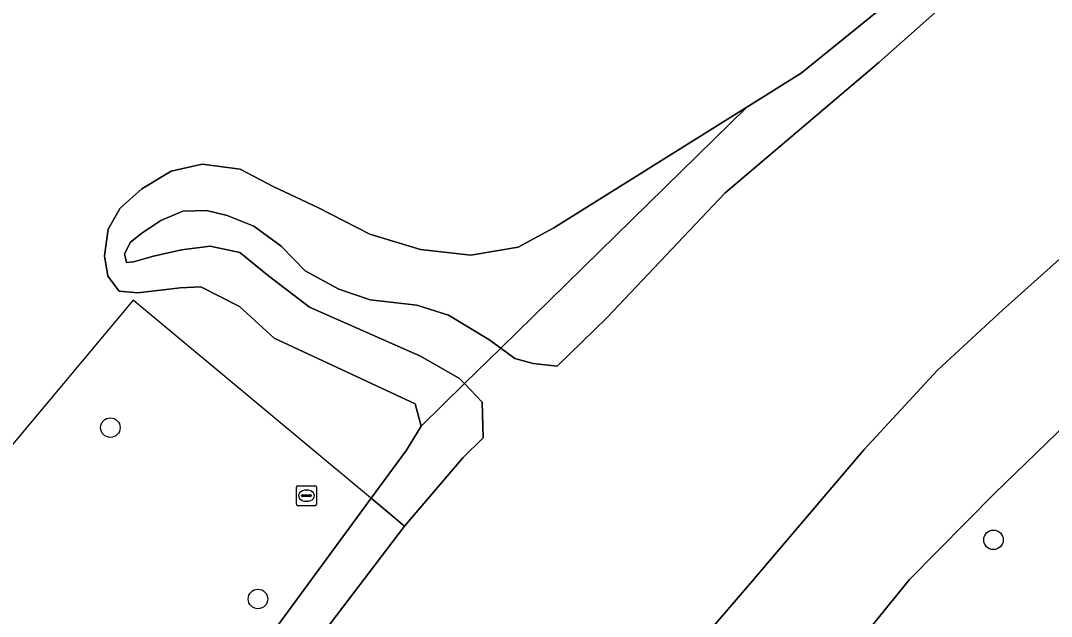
# Model space of a CAD drawing. Extents: x 161477 to 163040, y 383680 to 384871.
# Drawn here: x 161761 to 161812.6, y 384501.4 to 384531.3 of the extents above; entities that cross this region are included whole.
import ezdxf

# ---------------------------------------------------------------- set-up
doc = ezdxf.new("R2010")
doc.units = 0
for name, color, linetype in [('IMGEO_Boom', 7, 'Continuous'), ('IMGEO_Greppel_droge_sloot', 7, 'Continuous'), ('IMGEO_Groenvoorziening', 7, 'Continuous'), ('IMGEO_Hek', 7, 'Continuous'), ('IMGEO_Oever', 7, 'Continuous'), ('IMGEO_Rioolput', 7, 'Continuous'), ('IMGEO_Waterloop', 7, 'Continuous')]:
    doc.layers.add(name, color=color, linetype=linetype)

msp = doc.modelspace()

# ---------------------------------------------------------------- linework, layer by layer
at = {"layer": 'IMGEO_Boom'}
for centre in [(161765.526, 384510.88), (161809.71, 384505.26), (161772.91, 384502.3)]:
    msp.add_circle(centre, 0.489, dxfattribs=at)
at = {"layer": 'IMGEO_Greppel_droge_sloot'}
msp.add_lwpolyline([(161783.249, 384513.08), (161785.058, 384514.853), (161784.455, 384515.293), (161782.441, 384516.509), (161780.865, 384517.009), (161778.521, 384517.283), (161776.953, 384517.811), (161775.272, 384518.722), (161774.065, 384519.965), (161772.7, 384520.969), (161771.377, 384521.495), (161770.333, 384521.744), (161769.156, 384521.72), (161768.043, 384521.245), (161767.1, 384520.604), (161766.535, 384520.164), (161766.236, 384519.585), (161766.328, 384519.14), (161766.69, 384519.171), (161767.678, 384519.463), (161769.083, 384519.778), (161770.515, 384519.963), (161771.996, 384519.649), (161773.436, 384518.473), (161775.494, 384516.908), (161781.047, 384514.455), (161783, 384513.343)], close=True, dxfattribs=at)
at = {"layer": 'IMGEO_Groenvoorziening'}
for points in [[(161852.667, 384541.618), (161846.317, 384537.306), (161838.241, 384531.898), (161833.067, 384527.952), (161826.126, 384523.225), (161822.747, 384520.14), (161819.837, 384517.463), (161816.025, 384513.635), (161809.768, 384507.573), (161805.505, 384503.282), (161798.7, 384494.877), (161793.217, 384488.782), (161788.18, 384483.877), (161784.984, 384481.175), (161791.653, 384475.573), (161791.799, 384475.75), (161796.04, 384472.165), (161801.843, 384477.877), (161814.028, 384489.442), (161832.971, 384507.769), (161856.538, 384531.215)], [(161773.148, 384499.963), (161778.572, 384507.341), (161780.345, 384509.753), (161781.077, 384510.951), (161780.78, 384512.071), (161773.724, 384515.349), (161771.98, 384516.942), (161770.058, 384517.928), (161769.016, 384517.87), (161766.904, 384517.632), (161765.96, 384517.717), (161765.406, 384518.462), (161765.231, 384519.471), (161765.416, 384520.819), (161766.009, 384521.867), (161767.095, 384522.836), (161768.57, 384523.711), (161770.121, 384524.065), (161772.016, 384523.813), (161773.699, 384522.939), (161775.908, 384521.896), (161778.504, 384520.561), (161781.051, 384519.795), (161783.569, 384519.508), (161785.929, 384519.916), (161787.72, 384520.884), (161797.365, 384526.916), (161800.089, 384528.62), (161809.283, 384536.074)]]:
    msp.add_lwpolyline(points, dxfattribs=at)
at = {"layer": 'IMGEO_Hek'}
msp.add_lwpolyline([(161780.237, 384505.953), (161766.67, 384517.26), (161759.763, 384509.02)], dxfattribs=at)
at = {"layer": 'IMGEO_Oever'}
for points in [[(161852.638, 384565.611), (161839.48, 384557.06), (161829.278, 384551.411), (161823.568, 384547.716), (161814.407, 384540.145), (161809.283, 384536.074), (161800.089, 384528.62), (161797.365, 384526.916), (161785.058, 384514.853), (161785.766, 384514.337), (161786.68, 384514.082), (161787.885, 384513.961), (161790.37, 384516.379), (161796.268, 384522.617), (161803.974, 384529.156), (161811.817, 384536.136), (161819.079, 384541.833), (161825.495, 384547.093), (161831.888, 384551.2), (161836.187, 384553.78), (161845.496, 384559.557), (161851.604, 384563.182)], [(161829.309, 384531.883), (161823.399, 384527.34), (161818.86, 384524.022), (161813.976, 384520.176), (161810.166, 384516.763), (161806.918, 384513.755), (161803.238, 384509.781), (161797.547, 384503.1), (161786.561, 384490.31), (161783.17, 384486.422), (161781.635, 384483.985), (161783.497, 384482.424), (161784.984, 384481.175), (161788.18, 384483.877), (161793.217, 384488.782), (161798.7, 384494.877), (161805.505, 384503.282), (161809.768, 384507.573), (161816.025, 384513.635), (161819.837, 384517.463), (161822.747, 384520.14), (161826.126, 384523.225), (161833.067, 384527.952), (161838.241, 384531.898)]]:
    msp.add_lwpolyline(points, dxfattribs=at)
for points in [[(161785.058, 384514.853), (161797.365, 384526.916), (161787.72, 384520.884), (161785.929, 384519.916), (161783.569, 384519.508), (161781.051, 384519.795), (161778.504, 384520.561), (161775.908, 384521.896), (161773.699, 384522.939), (161772.016, 384523.813), (161770.121, 384524.065), (161768.57, 384523.711), (161767.095, 384522.836), (161766.009, 384521.867), (161765.416, 384520.819), (161765.231, 384519.471), (161765.406, 384518.462), (161765.96, 384517.717), (161766.904, 384517.632), (161769.016, 384517.87), (161770.058, 384517.928), (161771.98, 384516.942), (161773.724, 384515.349), (161780.78, 384512.071), (161781.077, 384510.951), (161783.249, 384513.08), (161783, 384513.343), (161781.047, 384514.455), (161775.494, 384516.908), (161773.436, 384518.473), (161771.996, 384519.649), (161770.515, 384519.963), (161769.083, 384519.778), (161767.678, 384519.463), (161766.69, 384519.171), (161766.328, 384519.14), (161766.236, 384519.585), (161766.535, 384520.164), (161767.1, 384520.604), (161768.043, 384521.245), (161769.156, 384521.72), (161770.333, 384521.744), (161771.377, 384521.495), (161772.7, 384520.969), (161774.065, 384519.965), (161775.272, 384518.722), (161776.953, 384517.811), (161778.521, 384517.283), (161780.865, 384517.009), (161782.441, 384516.509), (161784.455, 384515.293)], [(161783.249, 384513.08), (161781.077, 384510.951), (161780.345, 384509.753), (161778.572, 384507.341), (161780.237, 384505.953), (161783.158, 384509.363), (161784.185, 384510.363), (161784.125, 384512.156)], [(161780.237, 384505.953), (161778.572, 384507.341), (161773.148, 384499.963), (161768.979, 384494.606), (161770.248, 384493.543), (161771.155, 384492.783), (161775.725, 384500)]]:
    msp.add_lwpolyline(points, close=True, dxfattribs=at)
at = {"layer": 'IMGEO_Rioolput'}
for p, q in [((161774.836, 384507.044), (161774.836, 384507.896)), ((161774.911, 384507.97), (161775.763, 384507.97)), ((161775.837, 384507.896), (161775.837, 384507.044)), ((161775.095, 384507.464), (161775.095, 384507.476)), ((161775.533, 384507.427), (161775.135, 384507.427)), ((161775.138, 384507.513), (161775.536, 384507.513)), ((161775.324, 384507.75), (161775.349, 384507.75)), ((161775.579, 384507.476), (161775.579, 384507.464)), ((161775.763, 384506.97), (161774.911, 384506.97)), ((161775.347, 384507.19), (161775.322, 384507.19))]:
    msp.add_line(p, q, dxfattribs=at)
for points in [[(161774.836, 384507.044), (161774.836, 384507.896)], [(161774.911, 384507.97), (161775.763, 384507.97)], [(161775.837, 384507.896), (161775.837, 384507.044)], [(161775.763, 384506.97), (161774.911, 384506.97)]]:
    msp.add_lwpolyline(points, dxfattribs=at)
for centre, radius, start, end in [((161774.913, 384507.894), 0.0765, 91.552, 178.448), ((161774.913, 384507.894), 0.0765, 91.552, 178.448), ((161775.761, 384507.894), 0.0765, 1.552, 88.448), ((161775.761, 384507.894), 0.0765, 1.552, 88.448), ((161775.135, 384507.473), 0.0403, 85.8775, 175.7526), ((161775.132, 384507.463), 0.0366, 178.938, 274.7102), ((161775.536, 384507.47), 0.043, 264.8664, 352.4533), ((161775.54, 384507.475), 0.0386, 1.7309, 96.639), ((161774.913, 384507.046), 0.0765, 181.552, 268.448), ((161774.913, 384507.046), 0.0765, 181.552, 268.448), ((161775.761, 384507.046), 0.0765, 271.552, 358.448), ((161775.761, 384507.046), 0.0765, 271.552, 358.448)]:
    msp.add_arc(centre, radius, start, end, dxfattribs=at)
for centre, major_axis, ratio, start_param, end_param in [((161775.323, 384507.47), (-0.387, 0.002), 0.722429, 4.712389, 7.853982), ((161775.348, 384507.47), (-0.39, 0.002), 0.717154, 1.570796, 4.712389)]:
    msp.add_ellipse(centre, major_axis=major_axis, ratio=ratio, start_param=start_param, end_param=end_param, dxfattribs=at)
at = {"layer": 'IMGEO_Waterloop'}
for points in [[(161679.606, 384361.828), (161753.407, 384449.382), (161772.606, 384473.263), (161772.628, 384473.287), (161772.773, 384473.448), (161774.309, 384475.155), (161780.082, 384482.082), (161781.477, 384483.792), (161781.557, 384483.89), (161781.635, 384483.985), (161783.17, 384486.422), (161786.561, 384490.31), (161797.547, 384503.1), (161803.238, 384509.781), (161806.918, 384513.755), (161810.166, 384516.763), (161813.976, 384520.176), (161818.86, 384524.022), (161823.399, 384527.34), (161829.309, 384531.883), (161842.655, 384540.617), (161851.518, 384546.653)], [(161811.817, 384536.136), (161803.974, 384529.156), (161796.268, 384522.617), (161790.37, 384516.379), (161787.885, 384513.961), (161786.68, 384514.082), (161785.766, 384514.337), (161785.058, 384514.853), (161783.249, 384513.08), (161784.125, 384512.156), (161784.185, 384510.363), (161783.158, 384509.363), (161780.237, 384505.953), (161775.725, 384500)]]:
    msp.add_lwpolyline(points, dxfattribs=at)

doc.saveas('drawing.dxf')
